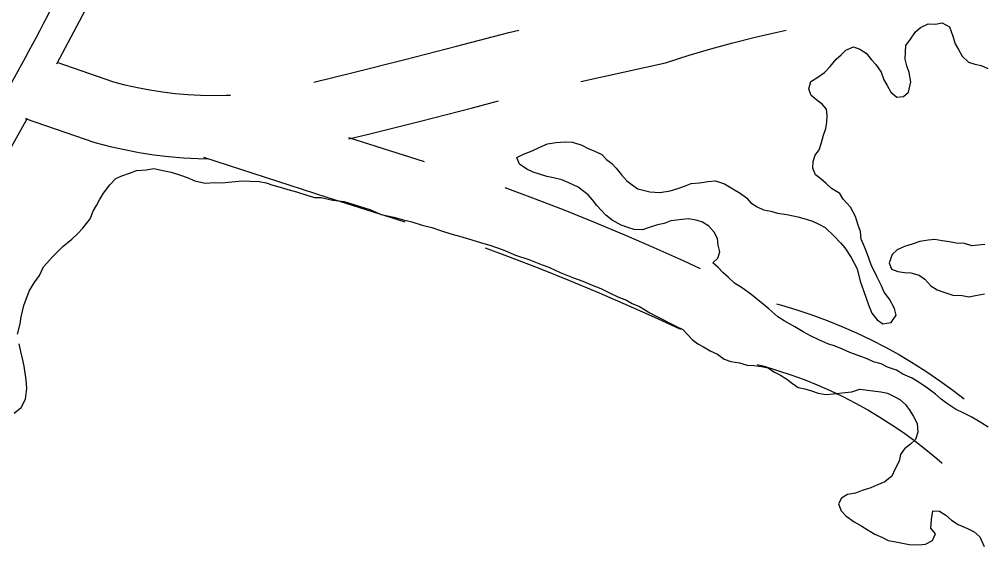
# Model space of a CAD drawing. Extents: x 3297753 to 3335611, y 652252 to 677623.
# Drawn here: x 3314807.9 to 3315263.4, y 672122.5 to 672374.7 of the extents above; entities that cross this region are included whole.
import ezdxf

# ---------------------------------------------------------------- set-up
doc = ezdxf.new("R2010")
doc.units = 0
for name, color, linetype in [('V-RIVR-EDGE', 7, 'Continuous'), ('V-ROAD-CNTR', 7, 'Continuous'), ('V-TOPO-SHOR', 7, 'Continuous')]:
    doc.layers.add(name, color=color, linetype=linetype)

msp = doc.modelspace()

# ---------------------------------------------------------------- linework, layer by layer
at = {"layer": 'V-RIVR-EDGE'}
msp.add_spline([(3319128.45, 669896.06), (3319102.43, 669879.07), (3319066.7, 669858.6), (3318998.74, 669821.54), (3318951.36, 669795.67), (3318909.43, 669773.67), (3318888.84, 669759.37), (3318855.44, 669738.9), (3318784.76, 669700.69), (3318721.46, 669664.78), (3318663.98, 669631.57), (3318611.56, 669602.22), (3318546.3, 669558.18), (3318510.56, 669535.77), (3318467.46, 669512.61), (3318428.61, 669485.17), (3318397.15, 669465.86), (3318376.19, 669455.05), (3318341.63, 669437.3), (3318289.99, 669414.16), (3318221.27, 669382.92), (3318160.71, 669354.37), (3318105.57, 669327.36), (3318072.18, 669313.09), (3318054.32, 669302.28), (3318037.62, 669291.07), (3318008.5, 669278.35), (3317934.74, 669245.57), (3317848.15, 669204.67), (3317778.28, 669175.76), (3317690.15, 669136.42), (3317626.88, 669112.54), (3317574.87, 669094.44), (3317522.09, 669077.89), (3317438.26, 669052.51), (3317361.81, 669030.2), (3317325.33, 669020.99), (3317282.65, 669010.62), (3317240.35, 669001.03), (3317194.96, 668994.94), (3317157.73, 668992.7), (3317125.14, 668988.91), (3317099.93, 668988.19), (3317080.17, 668991.73), (3317051.86, 668995.29), (3317007.27, 668998.12), (3316976.25, 668998.19), (3316933.98, 668997.13), (3316897.13, 668994.12), (3316852.89, 668984.15), (3316825.35, 668979.18), (3316789.64, 668968.41), (3316757.83, 668964.61), (3316689.18, 668960.9), (3316637.21, 668958.7), (3316609.3, 668962.26), (3316564.32, 668966.25), (3316521.67, 668969.46), (3316453.44, 668978.16), (3316408.47, 668983.7), (3316370.87, 668990.77), (3316339.49, 669003.65), (3316308.11, 669017.68), (3316175.59, 669059.12), (3316062.44, 669095.85), (3316008.96, 669111.11), (3315957.45, 669138.77), (3315917.58, 669168.73), (3315889.7, 669185.47), (3315866.09, 669203.76), (3315831.26, 669231.38), (3315800.66, 669249.29), (3315742.55, 669272.71), (3315665.47, 669308.96), (3315570.21, 669365.04), (3315493.16, 669416.03), (3315408.38, 669475.19), (3315304.61, 669540.98), (3315222.53, 669595.48), (3315155.14, 669631.71), (3315081.54, 669664.47), (3315028.85, 669686.32), (3315002.89, 669692.59), (3314990.87, 669694.17), (3314966.07, 669703.92), (3314940.51, 669718.34), (3314918.45, 669734.68), (3314896.78, 669755.67), (3314868.14, 669779.01), (3314813.17, 669818.32), (3314771.76, 669851.38), (3314741.97, 669877.83), (3314699.03, 669923.3), (3314661.54, 669973.42), (3314624.43, 670022.77), (3314598.52, 670050.36), (3314575.3, 670069.81), (3314546.64, 670087.72), (3314523.39, 670093.98), (3314495.48, 670098.32), (3314476.1, 670103.8), (3314467.97, 670107.69), (3314463.32, 670108.87), (3314460.6, 670106.16), (3314446.25, 670107.75), (3314437.35, 670115.53), (3314433.12, 670128.33), (3314431.99, 670143.07), (3314432.42, 670158.97), (3314428.94, 670163.63), (3314421.21, 670172.57), (3314382.1, 670199.43), (3314356.16, 670215), (3314336.41, 670225.14), (3314320.51, 670227.5), (3314307.71, 670227.15), (3314297.63, 670226.01), (3314289.49, 670228.74), (3314284.07, 670233.41), (3314263.58, 670256.34), (3314234.21, 670300.24), (3314210.27, 670339.85), (3314183.99, 670376.37), (3314159.64, 670409.39), (3314121.77, 670464.55), (3314083.9, 670521.65), (3314058.41, 670561.27), (3314047.57, 670571.38), (3314026.29, 670588.89), (3314010.8, 670599.78), (3314004.22, 670603.29), (3313993.75, 670604.48), (3313981.34, 670603.73), (3313978.63, 670604.9), (3313958.88, 670618.91), (3313934.12, 670640.69), (3313892.34, 670683.45), (3313876.5, 670708.7), (3313854.08, 670736.29), (3313826.22, 670759.24), (3313808.02, 670773.25), (3313806.48, 670777.9), (3313803.44, 670800.79), (3313791.12, 670838.05), (3313772.59, 670874.16), (3313744.75, 670904.87), (3313727.33, 670918.48), (3313708.73, 670925.12), (3313696.34, 670933.3), (3313689.78, 670944.95), (3313684.39, 670960.08), (3313677.07, 670978.72), (3313670.11, 670989.59), (3313656.96, 671002.42), (3313636.06, 671018.37), (3313615.56, 671042.86), (3313603.21, 671064.6), (3313592, 671080.53), (3313565.34, 671118.21), (3313548.73, 671146.95), (3313542.16, 671155.89), (3313529.39, 671167.94), (3313523.99, 671178.43), (3313524.03, 671193.94), (3313519.42, 671213.73), (3313509.42, 671244.78), (3313493.98, 671276.23), (3313469.64, 671310.8), (3313446.46, 671348.09), (3313425.21, 671380.72), (3313399.72, 671423.82), (3313367.28, 671477.81), (3313340.62, 671517.82), (3313310.86, 671556.67), (3313282.64, 671593.97), (3313261.37, 671615.74), (3313235.84, 671644.11), (3313221.55, 671667.81), (3313207.66, 671695.76), (3313192.19, 671714.41), (3313177.9, 671738.49), (3313162.86, 671770.72), (3313133.13, 671822.76), (3313095.7, 671899.25), (3313081.44, 671936.12), (3313064.47, 671974.56), (3313049.43, 672009.11), (3313032.42, 672030.87), (3313011.53, 672048.37), (3313009.99, 672053.42), (3313008.06, 672060.01), (3313006.13, 672063.51), (3312992.2, 672075.57), (3312979.83, 672090.33), (3312969.4, 672106.65), (3312960.16, 672133.82), (3312954.78, 672153.61), (3312938.56, 672181.96), (3312919.25, 672214.19), (3312906.53, 672244.47), (3312890.32, 672278.25), (3312865.61, 672319.03), (3312852.49, 672347.37), (3312845.16, 672364.45), (3312835.9, 672379.6), (3312824.29, 672390.49), (3312817.34, 672405.24), (3312803.06, 672430.1), (3312791.09, 672451.46), (3312777.55, 672467.39), (3312769.05, 672479.04), (3312760.17, 672496.52), (3312756.37, 672525.22), (3312752.93, 672545.01), (3312743.29, 672569.47), (3312730.94, 672593.93), (3312715.09, 672611.42), (3312711.23, 672618.41), (3312711.24, 672622.67), (3312712.03, 672630.04), (3312706.63, 672640.14), (3312695.41, 672653.74), (3312691.54, 672656.07), (3312691.14, 672649.87), (3312671.75, 672650.31), (3312659.34, 672651.5), (3312656.63, 672653.45), (3312655.86, 672655.78), (3312655.87, 672660.43), (3312657.43, 672663.92), (3312662.48, 672667.39), (3312665.97, 672667.77), (3312673.34, 672666.2), (3312685.35, 672662.68), (3312689.62, 672663.45), (3312690.79, 672666.55), (3312680.75, 672685.19), (3312674.19, 672698.39), (3312664.92, 672710.43), (3312661.46, 672722.85), (3312652.59, 672744.59), (3312642.56, 672764.78), (3312630.57, 672779.93), (3312620.16, 672802.45), (3312606.63, 672821.49), (3312599.68, 672834.69), (3312586.93, 672851.79), (3312575.75, 672877.02), (3312565.35, 672908.07), (3312555.31, 672925.55), (3312544.5, 672942.64), (3312535.26, 672972.13), (3312524.49, 673007.45), (3312515.25, 673033.46), (3312497.53, 673081.2), (3312492.13, 673094.79), (3312486.34, 673107.21), (3312471.64, 673121.21), (3312462.35, 673128.6), (3312455.8, 673144.9), (3312445.42, 673179.05), (3312425.74, 673220.21), (3312421.51, 673234.18), (3312420.76, 673246.2), (3312418.07, 673255.52), (3312403.05, 673297.05), (3312376.45, 673363.04), (3312353.73, 673425.15), (3312312.85, 673516.77), (3312308.21, 673522.99), (3312298.14, 673529.99), (3312295.83, 673533.88), (3312295.85, 673544.73), (3312295.12, 673561.41), (3312291.28, 673578.1), (3312279.73, 673610.7), (3312265.87, 673650.68), (3312259.71, 673670.47), (3312252.8, 673700.35), (3312246.26, 673718.98), (3312244.32, 673722.09), (3312239.68, 673724.43), (3312231.16, 673731.43), (3312227.69, 673739.58), (3312227.32, 673747.72), (3312225.82, 673765.18), (3312221.6, 673783.8), (3312215.06, 673806.7), (3312206.57, 673824.56), (3312195.79, 673854.84), (3312188.51, 673891.7), (3312185.84, 673909.15), (3312175.82, 673935.94), (3312163.09, 673960.4), (3312160, 673967.78), (3312160.04, 673981.35), (3312156.21, 674003.85), (3312152.77, 674023.64), (3312140.46, 674063.61), (3312122.78, 674126.09), (3312116.65, 674157.13), (3312105.91, 674205.24), (3312092.04, 674242.9), (3312078.92, 674267.36), (3312075.46, 674280.55), (3312073.94, 674291.42), (3312066.22, 674307.33), (3312063.91, 674314.71), (3312064.71, 674322.46), (3312065.11, 674329.05), (3312058.54, 674339.54), (3312053.53, 674350.02), (3312051.61, 674359.72), (3312049.32, 674374.47), (3312044.35, 674402.79), (3312044.36, 674407.44), (3312047.87, 674412.86), (3312049.43, 674416.35), (3312048.66, 674421.39), (3312045.18, 674426.44), (3312039.37, 674428.4), (3312032.48, 674462.93), (3312024.43, 674503.67), (3312017.91, 674530.05), (3312012.49, 674533.56), (3312009.01, 674538.61), (3312009.02, 674542.1), (3312012.13, 674544.42), (3312016.39, 674545.18), (3312017.96, 674549.83), (3312015.68, 674570.39), (3312009.91, 674590.18), (3312007.59, 674592.9), (3312003.33, 674595.24), (3311998.68, 674597.58), (3311999.85, 674600.68), (3312002.58, 674604.55), (3312002.98, 674610.75), (3311997.59, 674625.12), (3311996.83, 674634.04), (3311998.04, 674649.93), (3311996.9, 674660.41), (3311993.04, 674667.4), (3311982.99, 674679.44), (3311982.63, 674692.63), (3311982.3, 674714.74), (3311983.86, 674718.22), (3311981.19, 674735.29), (3311978.87, 674739.95), (3311972.69, 674751.6), (3311964.98, 674768.3), (3311960.36, 674783.43), (3311953.45, 674811.76), (3311951.57, 674835.81), (3311949.71, 674865.28), (3311946.65, 674884.29), (3311939.31, 674896.33), (3311937.78, 674903.71), (3311938.58, 674914.17), (3311938.22, 674925.42), (3311931.71, 674958.01), (3311920.93, 674990.23), (3311909.78, 675028.65), (3311896.69, 675065.91), (3311889.78, 675096.56), (3311885.56, 675114.41), (3311882.47, 675119.07), (3311872.01, 675124.14), (3311865.03, 675124.16), (3311859.2, 675119.13), (3311856.86, 675114.48), (3311856.85, 675109.44), (3311858.39, 675104.78), (3311869.62, 675098.94), (3311876.19, 675089.62), (3311876.19, 675087.68), (3311871.92, 675086.91), (3311863, 675086.93), (3311853.69, 675086.18), (3311849.41, 675081.54), (3311847.07, 675075.73), (3311847.06, 675072.24), (3311847.05, 675067.2), (3311849.75, 675059.43), (3311848.96, 675056.33), (3311844.3, 675053.63), (3311838.87, 675052.09), (3311833.83, 675052.1), (3311831.13, 675057.93), (3311827.66, 675068.79), (3311827.68, 675074.22), (3311826.91, 675076.16), (3311824.58, 675077.72), (3311819.54, 675077.73), (3311814.88, 675073.87), (3311809.84, 675072.72), (3311793.15, 675068.1), (3311785, 675068.12), (3311778.04, 675073.57), (3311775.72, 675079.39), (3311778.47, 675091.41), (3311781.6, 675104.2), (3311784.33, 675108.46), (3311789.38, 675112.32), (3311788.61, 675115.04), (3311783.57, 675116.99), (3311782.42, 675122.04), (3311782.43, 675125.91), (3311787.88, 675135.21), (3311787.51, 675139.09), (3311785.18, 675141.03), (3311771.6, 675136.41), (3311760.74, 675134.89), (3311735.92, 675134.17), (3311725.83, 675133.81), (3311723.51, 675134.59), (3311722.36, 675138.86), (3311722.39, 675153.6), (3311723.2, 675168.72), (3311725.94, 675175.69), (3311733.33, 675184.2), (3311735.67, 675190.79), (3311740.38, 675212.11)], degree=3, dxfattribs=at)
at = {"layer": 'V-ROAD-CNTR'}
for points in [[(3315094.33, 672658.96), (3315086.98, 672653.06), (3315073.45, 672644.51), (3315059.49, 672637.74), (3315033.6, 672627.34), (3315007.92, 672617.4), (3314988.21, 672610.28), (3314968.73, 672603.31), (3314951.89, 672596.95), (3314946.2, 672593.71), (3314941.7, 672589.44), (3314935.53, 672580.4), (3314918.65, 672545.76), (3314894.04, 672493.11), (3314869.25, 672440.37), (3314857.67, 672416.06), (3314845.78, 672391.67), (3314825.57, 672353.44)], [(3314947.13, 672344.95), (3314965.86, 672349.54), (3314990.29, 672355.68), (3315014.69, 672361.96), (3315039.37, 672368.48), (3315044.06, 672369.52)], [(3315073.49, 672345.31), (3315113.53, 672354.19), (3315124.59, 672357.7), (3315134.93, 672360.74), (3315145.33, 672363.58), (3315155.78, 672366.22), (3315166.29, 672368.64), (3315170.46, 672369.51)], [(3314825.63, 672354.49), (3314852.41, 672345.23), (3314857.92, 672343.8), (3314863.79, 672342.48), (3314869.71, 672341.35), (3314875.67, 672340.42), (3314881.64, 672339.7), (3314887.64, 672339.18), (3314893.66, 672338.86), (3314899.68, 672338.74), (3314905.7, 672338.82), (3314907.74, 672338.92)], [(3314963.74, 672318.13), (3314973.08, 672320.42), (3314997.69, 672326.61), (3315022.25, 672332.93), (3315034.55, 672336.18)], [(3314811.6, 672327.79), (3314789.87, 672289.18), (3314768.25, 672252.51), (3314746.87, 672216.2), (3314733.95, 672192.12), (3314722.03, 672167.63), (3314710.08, 672139.67), (3314697.94, 672111.05), (3314685.45, 672084.8), (3314672.54, 672058.86), (3314655.42, 672026.58), (3314636.34, 671994.79), (3314633.5, 671990.8)], [(3314810.75, 672327.89), (3314843.71, 672316.5), (3314850.84, 672314.64), (3314857.7, 672313.1), (3314864.6, 672311.78), (3314871.55, 672310.7), (3314878.54, 672309.86), (3314885.54, 672309.25), (3314892.57, 672308.87), (3314897.78, 672308.77)], [(3314963.63, 672318.88), (3314999.36, 672307.45)], [(3314895.04, 672309.46), (3314953.3, 672290.68), (3314990.16, 672278.89)], [(3315037.43, 672295.19), (3315050.58, 672290.31), (3315065.05, 672284.73), (3315079.44, 672278.95), (3315093.76, 672272.98), (3315107.99, 672266.82), (3315122.14, 672260.47), (3315129.78, 672256.91)], [(3315028.22, 672266.61), (3315039.97, 672262.25), (3315054.06, 672256.81), (3315068.08, 672251.19), (3315082.02, 672245.37), (3315095.88, 672239.37), (3315109.67, 672233.18), (3315120.49, 672228.15)], [(3315166, 672240.1), (3315168.24, 672239.5), (3315175.5, 672237.33), (3315182.7, 672234.93), (3315189.81, 672232.32), (3315196.85, 672229.48), (3315203.8, 672226.43), (3315210.64, 672223.18), (3315217.39, 672219.71), (3315224.02, 672216.03), (3315230.54, 672212.16), (3315236.94, 672208.09), (3315243.21, 672203.82), (3315249.34, 672199.36), (3315254.62, 672195.27)], [(3315156.77, 672211.51), (3315160.08, 672210.63), (3315166.46, 672208.72), (3315172.78, 672206.61), (3315179.04, 672204.32), (3315185.22, 672201.83), (3315191.32, 672199.15), (3315197.33, 672196.29), (3315203.26, 672193.24), (3315209.09, 672190.01), (3315214.82, 672186.61), (3315220.44, 672183.03), (3315225.94, 672179.28), (3315231.33, 672175.36), (3315236.6, 672171.28), (3315241.73, 672167.04), (3315244.21, 672164.87)]]:
    msp.add_lwpolyline(points, dxfattribs=at)
msp.add_spline([(3314774.76, 673049.23), (3314783.1, 672998.02), (3314812.94, 672967.25), (3314854.09, 672941.43), (3314883.14, 672924.37), (3314937.38, 672893.38), (3315005.05, 672868.69), (3315061.75, 672838.39), (3315080.35, 672820.79), (3315110.5, 672767.32), (3315114.33, 672716.2), (3315104.53, 672693.97), (3315078.25, 672665.29), (3315053.41, 672651.47), (3315002.67, 672631.45), (3314963.56, 672617.39), (3314930.22, 672599.22), (3314905.12, 672552.23), (3314855.69, 672446.78), (3314832.4, 672398.46), (3314776.87, 672296.67), (3314733.79, 672223.55), (3314708.38, 672173.86), (3314684.26, 672117.21), (3314659.2, 672065.72), (3314623.78, 672003.01), (3314576.02, 671951.21), (3314504.63, 671900.88), (3314426.88, 671832.06), (3314358.16, 671772.65), (3314309.8, 671711.51), (3314263.58, 671650.62), (3314243.81, 671610.31), (3314242.58, 671572.41), (3314257.97, 671535.67), (3314296.74, 671461.48), (3314347.87, 671387.97), (3314379.32, 671328.66), (3314395.94, 671267.43), (3314392.77, 671220.07), (3314385.05, 671177.17), (3314355.16, 671087.64), (3314342.94, 671008.83), (3314327.47, 670864.57), (3314312.6, 670766.63), (3314302.49, 670640.63), (3314331.43, 670571.3), (3314383.85, 670479.81), (3314473.13, 670351.54), (3314569.76, 670218.84), (3314669.7, 670118.89), (3314731.61, 670046.93), (3314780.34, 670003.52)], degree=3, dxfattribs=at)
at = {"layer": 'V-TOPO-SHOR'}
for points in [[(3315225.99, 672338.21), (3315228.29, 672340.31), (3315229.37, 672345.11), (3315228.68, 672349.55), (3315227.49, 672352.68), (3315226.74, 672355.8), (3315226.89, 672359.32), (3315227.02, 672362.4), (3315229.35, 672365.39), (3315231.7, 672368.81), (3315233.99, 672370.92), (3315237.58, 672372.53), (3315241.1, 672372.38), (3315244.22, 672373.13), (3315247.66, 672371.22), (3315249.23, 672366.74), (3315250.4, 672363.17), (3315252.05, 672360.45), (3315253.68, 672357.3), (3315256.65, 672354.53), (3315259.69, 672353.52), (3315262.75, 672352.95), (3315265.77, 672351.5)], [(3315069.54, 672316.63), (3315073.88, 672315.13), (3315076.9, 672313.68), (3315080.36, 672312.21), (3315083.39, 672310.76), (3315085.49, 672308.47), (3315088.06, 672306.6), (3315090.16, 672304.3), (3315092.67, 672301.11), (3315095.2, 672298.36), (3315097.77, 672296.49), (3315100.33, 672294.62), (3315105.99, 672293.06), (3315110.83, 672292.85), (3315115.7, 672293.53), (3315119.28, 672294.7), (3315122.42, 672295.89), (3315125.55, 672297.08), (3315129.52, 672297.35), (3315133.52, 672298.06), (3315137.06, 672298.35), (3315141.4, 672296.85), (3315145.27, 672294.48), (3315148.71, 672292.57), (3315151.7, 672290.24), (3315153.8, 672287.95), (3315156.81, 672286.06), (3315159.83, 672284.61), (3315163.33, 672284.02), (3315166.37, 672283.01), (3315170.75, 672282.38), (3315175.99, 672281.28), (3315179.91, 672280.23), (3315182.96, 672279.22), (3315185.98, 672277.77), (3315189, 672276.32), (3315193.23, 672272.18), (3315196.18, 672268.97), (3315198.29, 672266.68), (3315201.18, 672262.15), (3315204.04, 672256.74), (3315205.55, 672250.95), (3315207.12, 672246.47), (3315208.29, 672242.9), (3315209.48, 672239.76), (3315211.08, 672235.73), (3315213.58, 672232.54), (3315216.15, 672230.67), (3315220.15, 672231.38), (3315222.49, 672234.81), (3315221.75, 672237.92), (3315219.29, 672242.43), (3315216.78, 672245.62), (3315215.6, 672248.76), (3315213.56, 672252.81), (3315210.73, 672258.66), (3315208.75, 672264.03), (3315207.56, 672267.17), (3315205.95, 672270.76), (3315205.66, 672274.3), (3315204.47, 672277.43), (3315203.32, 672281.44), (3315200.87, 672285.95), (3315197.5, 672289.62), (3315195.85, 672292.34), (3315191.98, 672294.7), (3315189.44, 672297.01), (3315186.89, 672299.33), (3315184.33, 672301.2), (3315183.14, 672304.33), (3315183.27, 672307.41), (3315184.28, 672310.45), (3315186.15, 672313.02), (3315187.18, 672316.5), (3315188.21, 672319.98), (3315189.22, 672323.02), (3315189.79, 672326.08), (3315189.92, 672329.16), (3315189.61, 672332.26), (3315187.5, 672334.55), (3315184.94, 672336.42), (3315182.39, 672338.73), (3315181.21, 672341.87), (3315182.23, 672345.35), (3315184.95, 672347), (3315188.58, 672349.49), (3315191.35, 672352.45), (3315194.13, 672355.86), (3315196.43, 672357.97), (3315198.72, 672360.07), (3315202.31, 672361.68), (3315205.35, 672360.67), (3315208.36, 672358.78), (3315210.87, 672355.59), (3315212.97, 672353.3), (3315215.46, 672349.67), (3315216.64, 672346.09), (3315218.28, 672343.38), (3315219.91, 672340.23), (3315222.9, 672337.9), (3315225.99, 672338.21)], [(3315266.08, 672181.84), (3315263.07, 672183.73), (3315258.35, 672186.58), (3315254.46, 672188.51), (3315250.58, 672190.43), (3315246.29, 672193.26), (3315243.73, 672195.13), (3315241.18, 672197.44), (3315237.33, 672200.25), (3315233.91, 672202.59), (3315230.04, 672204.96), (3315225.72, 672206.91), (3315222.71, 672208.8), (3315218.37, 672210.3), (3315215.35, 672211.75), (3315211.87, 672212.78), (3315208.84, 672214.23), (3315204.5, 672215.74), (3315200.6, 672217.23), (3315197.14, 672218.7), (3315193.67, 672220.16), (3315190.19, 672221.19), (3315185.87, 672223.14), (3315181.98, 672225.06), (3315178.54, 672226.97), (3315174.67, 672229.34), (3315169.51, 672232.2), (3315166.5, 672234.09), (3315162.25, 672237.8), (3315158.85, 672240.59), (3315153.74, 672244.77), (3315149.89, 672247.58), (3315146.02, 672249.94), (3315143.06, 672252.71), (3315140.51, 672255.02), (3315138.41, 672257.32), (3315135.86, 672259.63), (3315138.15, 672261.73), (3315139.16, 672264.78), (3315138.41, 672267.89), (3315138.1, 672270.99), (3315136.47, 672274.14), (3315133.95, 672276.89), (3315130.94, 672278.78), (3315127.9, 672279.79), (3315124.4, 672280.38), (3315121.3, 672280.07), (3315115.99, 672279.42), (3315112.85, 672278.23), (3315109.73, 672277.48), (3315105.72, 672276.33), (3315102.59, 672275.14), (3315098.63, 672275.3), (3315095.59, 672276.32), (3315092.54, 672277.33), (3315088.24, 672279.71), (3315085.25, 672282.04), (3315083.15, 672284.33), (3315081.04, 672286.62), (3315078.95, 672289.36), (3315076.85, 672291.65), (3315072.16, 672295.37), (3315067.83, 672297.32), (3315064.37, 672298.79), (3315060.45, 672299.83), (3315057.39, 672300.41), (3315053.91, 672301.43), (3315050.87, 672302.44), (3315047.85, 672303.89), (3315044.42, 672306.24), (3315043.23, 672309.38), (3315046.39, 672311.01), (3315050.42, 672312.6), (3315054.01, 672314.21), (3315057.6, 672315.82), (3315061.6, 672316.53), (3315066.02, 672316.78), (3315069.54, 672316.63)], [(3314807.17, 672225.82), (3314808.29, 672230.79), (3314808.88, 672233.95), (3314810.02, 672239.37), (3314812.59, 672246.1), (3314815.04, 672250.1), (3314817.47, 672253.64), (3314819.46, 672257.66), (3314823.77, 672262.49), (3314828.53, 672267.3), (3314832.78, 672270.77), (3314835.62, 672273.38), (3314838.01, 672276.01), (3314841.39, 672280.43), (3314842.91, 672284.01), (3314844.39, 672286.68), (3314845.87, 672289.35), (3314847.82, 672292.46), (3314850.73, 672296.44), (3314853.59, 672299.51), (3314856.38, 672300.76), (3314860.07, 672301.97)], [(3314860.07, 672301.97), (3314863.32, 672303.2), (3314867.89, 672303.46), (3314871.56, 672304.21), (3314876.53, 672303.09), (3314879.69, 672302.5), (3314884.19, 672300.95), (3314887.33, 672299.9), (3314890.91, 672298.38), (3314895.88, 672297.26), (3314900.45, 672297.52), (3314903.63, 672297.39), (3314906.83, 672297.71), (3314910.04, 672298.03), (3314913.7, 672298.33), (3314916.88, 672298.19), (3314921.43, 672298), (3314924.59, 672297.41), (3314927.74, 672296.36), (3314931.34, 672295.3), (3314934.94, 672294.24), (3314939, 672293.16), (3314943.95, 672291.58), (3314947.55, 672290.51), (3314950.73, 672290.38), (3314956.15, 672289.24), (3314961.59, 672288.55), (3314966.54, 672286.97), (3314973.74, 672284.85), (3314979.1, 672282.34), (3314984.98, 672281.18), (3314989.03, 672280.1), (3314993.54, 672278.99), (3314998.49, 672277.42), (3315003, 672276.32), (3315007.49, 672274.76), (3315011.98, 672273.2), (3315016.04, 672272.12), (3315021.9, 672270.5), (3315026.39, 672268.94), (3315030.44, 672267.86), (3315036.73, 672265.77), (3315042.55, 672263.25), (3315048.84, 672261.16), (3315055.11, 672258.61), (3315058.26, 672257.57), (3315063.62, 672255.06), (3315069.9, 672252.52), (3315074.39, 672250.96), (3315078.86, 672248.95), (3315082.89, 672247.41), (3315086.91, 672245.42), (3315090.93, 672243.42), (3315094.96, 672241.88), (3315097.64, 672240.4), (3315101.22, 672238.89), (3315106.11, 672235.94), (3315108.78, 672234.46), (3315111.91, 672232.96), (3315115.47, 672230.99), (3315118.6, 672229.49), (3315121.72, 672227.99), (3315123.9, 672225.62), (3315126.08, 672223.25), (3315128.73, 672221.31), (3315131.4, 672219.83), (3315134.51, 672217.88), (3315138.09, 672216.36), (3315141.18, 672213.95), (3315144.32, 672212.91), (3315148.4, 672212.28), (3315152, 672211.21), (3315155.19, 672211.08), (3315158.81, 672210.47), (3315161.97, 672209.88), (3315164.62, 672207.94), (3315167.75, 672206.44), (3315170.86, 672204.49), (3315173.51, 672202.55), (3315176.16, 672200.62), (3315179.33, 672200.03), (3315182.47, 672198.98), (3315185.62, 672197.94), (3315189.24, 672197.33), (3315192.9, 672197.63), (3315198.39, 672198.31), (3315201.6, 672198.63), (3315205.29, 672199.84), (3315210.28, 672199.17), (3315215.27, 672198.51), (3315218.43, 672197.92), (3315221.56, 672196.42), (3315224.23, 672194.94), (3315226.86, 672192.55), (3315229.02, 672189.72), (3315230.72, 672186.91), (3315232.41, 672183.65), (3315232.69, 672179.54), (3315231.63, 672175.94), (3315229.25, 672173.76), (3315226.43, 672171.6)], [(3315264.45, 672268.28), (3315261.35, 672267.97), (3315258.25, 672267.66), (3315254.77, 672268.69), (3315250.81, 672268.86), (3315247.75, 672269.43), (3315244.25, 672270.02), (3315240.75, 672270.6), (3315237.66, 672270.29), (3315233.66, 672269.58), (3315230.09, 672268.41), (3315226.51, 672267.24), (3315222.92, 672265.63), (3315220.63, 672263.53), (3315219.14, 672259.62), (3315220.33, 672256.49), (3315223.37, 672255.48), (3315226.43, 672254.91), (3315229.51, 672254.78), (3315233.43, 672253.73), (3315236, 672251.86), (3315238.94, 672248.65), (3315241.95, 672246.76), (3315244.99, 672245.75), (3315249.33, 672244.24), (3315253.73, 672244.06), (3315256.79, 672243.49), (3315260.79, 672244.2), (3315264.34, 672244.93)], [(3314805.59, 672188.52), (3314808.89, 672191.11), (3314810.89, 672195.13), (3314811.55, 672200.11), (3314811.27, 672204.23), (3314810.18, 672210.66), (3314809.42, 672214.33), (3314808.65, 672217.56), (3314807.89, 672221.23)], [(3315226.43, 672171.6), (3315224.49, 672168.95), (3315223.9, 672165.78), (3315221.91, 672161.77), (3315220.41, 672158.64), (3315217.11, 672156.04), (3315213.4, 672154.38), (3315210.61, 672153.13), (3315206.46, 672151.94), (3315203.21, 672150.71), (3315199.53, 672149.95), (3315196.73, 672148.25), (3315195.25, 672145.58), (3315196.48, 672142.33), (3315198.66, 672139.96), (3315202.64, 672137.06), (3315206.2, 672135.09), (3315209.31, 672133.13), (3315212.41, 672131.18), (3315215.99, 672129.66), (3315218.67, 672128.18), (3315222.29, 672127.57), (3315225.45, 672126.98), (3315228.62, 672126.39), (3315233.16, 672126.2), (3315236.37, 672126.52), (3315239.63, 672128.2), (3315241.13, 672131.33), (3315238.97, 672134.16), (3315239.15, 672138.25), (3315239.77, 672142.33), (3315242.96, 672142.19), (3315246.06, 672140.23), (3315248.7, 672137.84), (3315251.81, 672135.89), (3315256.28, 672133.88), (3315259.4, 672132.38), (3315262.04, 672129.99), (3315264.12, 672125.34)]]:
    msp.add_lwpolyline(points, dxfattribs=at)

doc.saveas('drawing.dxf')
